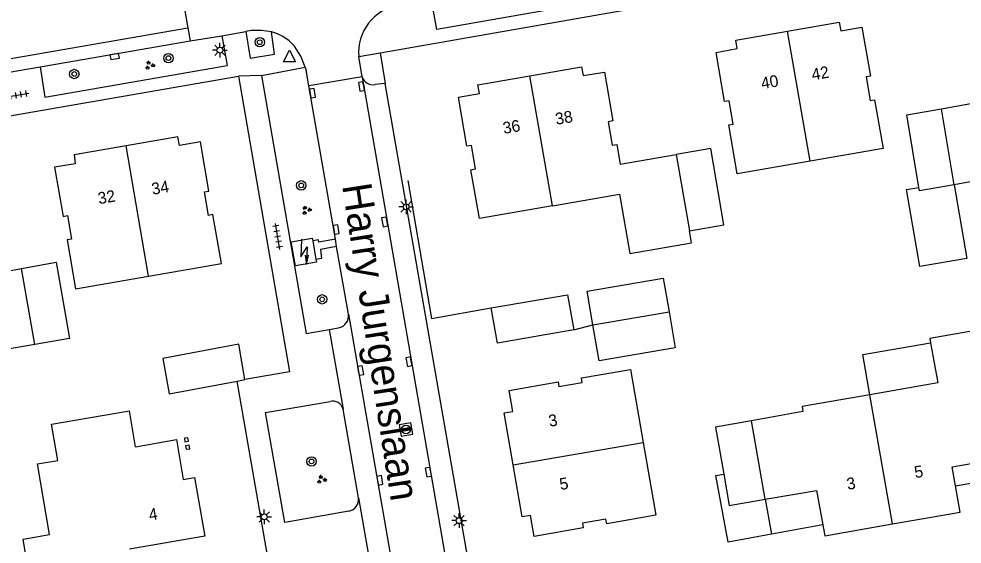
# Model space of a CAD drawing. Extents: x 137999 to 141000, y 397500 to 400501.
# Drawn here: x 138124.3 to 138204.7, y 399140.3 to 399185 of the extents above; entities that cross this region are included whole.
import ezdxf

# ---------------------------------------------------------------- set-up
doc = ezdxf.new("R2010")
doc.units = 0
for name, color, linetype in [('gg-afsc-erfafscheiding', 7, 'Continuous'), ('gg-afsc-muur', 7, 'Continuous'), ('gg-anno-huisnummerreeks BGT', 7, 'Continuous'), ('gg-anno-openbare ruimte label', 7, 'Continuous'), ('gg-bbg-bijgebouw', 7, 'Continuous'), ('gg-bbg-gedigitaliseerde bebouwing', 7, 'Continuous'), ('gg-bbg-hoofdgebouw', 7, 'Continuous'), ('gg-bbg-lage trafo', 7, 'Continuous'), ('gg-bbg-luifel en loopbrug', 7, 'Continuous'), ('gg-bbg-tussenscheiding', 7, 'Continuous'), ('gg-knt-verharding', 7, 'Continuous'), ('gg-knt-verharding nz', 7, 'Continuous'), ('gt-grn-groengrens', 7, 'Continuous'), ('gt-grn-weggrens', 7, 'Continuous'), ('gt-symb-boom', 7, 'Continuous'), ('gt-symb-groenvak', 7, 'Continuous'), ('gt-symb-kolk', 7, 'Continuous'), ('gt-symb-lichtmast', 7, 'Continuous'), ('gt-symb-rioolschacht', 7, 'Continuous'), ('gt-symb-tegel verharding', 7, 'Continuous'), ('gt-symb-trafo symbool', 7, 'Continuous'), ('gt-symb-waterafsluiter', 7, 'Continuous')]:
    doc.layers.add(name, color=color, linetype=linetype)

# ---------------------------------------------------------------- blocks, each defined once
blk = doc.blocks.new('gt0-BOOM')
at = {"layer": 'gt-symb-boom'}
for radius in [0.4, 0.2]:
    blk.add_circle((0, 0), radius, dxfattribs=at)
blk = doc.blocks.new('gt0-KOLK')
at = {"layer": 'gt-symb-kolk'}
blk.add_lwpolyline([(0, 0), (0.375, 0), (0.375, 0.4), (-0.375, 0.4), (-0.375, 0), (0, 0)], dxfattribs=at)
blk = doc.blocks.new('gt0-LMAST')
at = {"layer": 'gt-symb-lichtmast'}
for p, q in [((-0.182, 0.173), (-0.447, 0.438)), ((-0.005, 0.246), (-0.005, 0.621)), ((0.172, 0.173), (0.437, 0.438)), ((-0.255, -0.004), (-0.63, -0.004)), ((-0.182, -0.181), (-0.447, -0.446)), ((-0.005, -0.254), (-0.005, -0.629)), ((0.437, -0.446), (0.172, -0.181)), ((0.245, -0.004), (0.62, -0.004))]:
    blk.add_line(p, q, dxfattribs=at)
blk.add_circle((-0.005, -0.004), 0.25, dxfattribs=at)
blk = doc.blocks.new('gt0-WAFSL')
at = {"layer": 'gt-symb-waterafsluiter'}
for p, q in [((-0.5, -0.333), (0, 0.667)), ((0, 0.667), (0.5, -0.333)), ((0.5, -0.333), (-0.5, -0.333))]:
    blk.add_line(p, q, dxfattribs=at)
blk = doc.blocks.new('gt0-HSP')
at = {"layer": 'gt-symb-trafo symbool'}
for points in [[(0.771, 0.746), (-0.529, -0.004), (0.471, -0.004), (-0.829, -0.754)], [(-0.217, -0.24), (-0.829, -0.754), (-0.077, -0.48)]]:
    blk.add_lwpolyline(points, dxfattribs=at)
blk = doc.blocks.new('gt0-GRVAK')
at = {"layer": 'gt-symb-groenvak'}
for p, q in [((-0.11, 0.189), (-0.228, 0.24)), ((-0.182, 0.153), (0.088, 0.153)), ((-0.091, 0.211), (-0.156, 0.322)), ((-0.047, 0.214), (-0.047, 0.393)), ((-0.004, 0.211), (0.061, 0.322)), ((0.015, 0.189), (0.133, 0.24)), ((0.262, -0.052), (0.197, 0.059)), ((0.305, -0.049), (0.305, 0.13)), ((0.349, -0.052), (0.414, 0.059)), ((-0.245, -0.228), (-0.363, -0.177)), ((-0.318, -0.264), (-0.047, -0.264)), ((-0.226, -0.206), (-0.291, -0.095)), ((-0.183, -0.203), (-0.183, -0.024)), ((-0.139, -0.206), (-0.074, -0.095)), ((-0.12, -0.228), (-0.002, -0.177)), ((0.243, -0.074), (0.125, -0.023)), ((0.17, -0.11), (0.441, -0.11)), ((0.368, -0.074), (0.486, -0.023))]:
    blk.add_line(p, q, dxfattribs=at)
blk = doc.blocks.new('gt0-TEG1')
at = {"layer": 'gt-symb-tegel verharding'}
for p, q in [((-1.125, 0), (1.125, 0)), ((-0.9, -0.25), (-0.9, 0.25)), ((-0.45, -0.25), (-0.45, 0.25)), ((0, -0.25), (0, 0.25)), ((0.45, -0.25), (0.45, 0.25)), ((0.9, -0.25), (0.9, 0.25))]:
    blk.add_line(p, q, dxfattribs=at)
blk = doc.blocks.new('gt0-RS')
at = {"layer": 'gt-symb-rioolschacht'}
blk.add_lwpolyline([(-0.5, -0.5), (0.5, -0.5), (0.5, 0.5), (-0.5, 0.5)], close=True, dxfattribs=at)
blk.add_circle((0, 0), 0.375, dxfattribs=at)

msp = doc.modelspace()

# ---------------------------------------------------------------- linework, layer by layer
at = {"layer": 'gg-afsc-erfafscheiding'}
msp.add_lwpolyline([(138157.472, 399171.249), (138159.468, 399159.492), (138164.57, 399160.385)], dxfattribs=at)
at = {"layer": 'gg-afsc-muur'}
msp.add_line((138171.591, 399158.512), (138173.221, 399158.941), dxfattribs=at)
for points in [[(138138.769, 399149.033), (138138.723, 399149.339), (138138.424, 399149.293), (138138.471, 399148.988), (138138.769, 399149.033)], [(138138.877, 399148.394), (138138.829, 399148.698), (138138.532, 399148.65), (138138.58, 399148.347), (138138.877, 399148.394)]]:
    msp.add_lwpolyline(points, dxfattribs=at)
at = {"layer": 'gg-bbg-bijgebouw'}
for p, q in [((138173.221, 399158.941), (138179.72, 399160.057)), ((138142.913, 399154.156), (138143.587, 399154.283))]:
    msp.add_line(p, q, dxfattribs=at)
for points in [[(138202.91, 399177.348), (138205.864, 399177.873), (138206.934, 399171.395), (138203.991, 399170.881)], [(138200.988, 399170.653), (138199.956, 399176.824), (138202.91, 399177.348)], [(138181.444, 399166.959), (138184.388, 399167.469), (138183.261, 399173.965), (138180.317, 399173.457)], [(138203.991, 399170.881), (138201.036, 399170.364), (138200.988, 399170.653)], [(138124.563, 399163.745), (138127.515, 399164.277), (138128.633, 399157.786), (138125.678, 399157.267)], [(138125.678, 399157.267), (138122.727, 399156.748), (138121.61, 399163.213), (138124.563, 399163.745)], [(138164.57, 399160.385), (138171.07, 399161.514), (138171.591, 399158.512)], [(138171.591, 399158.512), (138165.092, 399157.383), (138164.57, 399160.385)], [(138179.72, 399160.057), (138180.245, 399157.001), (138173.746, 399155.885), (138173.221, 399158.941)], [(138143.587, 399154.283), (138143.07, 399157.293), (138136.586, 399156.074), (138137.12, 399153.069), (138142.913, 399154.156)], [(138186.741, 399150.771), (138183.68, 399150.22), (138184.367, 399146.24)], [(138184.367, 399146.24), (138184.829, 399143.56), (138187.893, 399144.093)]]:
    msp.add_lwpolyline(points, dxfattribs=at)
at = {"layer": 'gg-bbg-gedigitaliseerde bebouwing'}
msp.add_line((138201.998, 399157.425), (138202.595, 399153.995), dxfattribs=at)
for points in [[(138207.026, 399154.316), (138206.291, 399158.54), (138201.936, 399157.782), (138201.998, 399157.425)], [(138127.639, 399147.392), (138127.106, 399150.476), (138133.747, 399151.624)], [(138127.338, 399138.824), (138125.071, 399138.436), (138124.683, 399140.703), (138126.95, 399141.091), (138125.921, 399147.098), (138127.639, 399147.392)]]:
    msp.add_lwpolyline(points, dxfattribs=at)
at = {"layer": 'gg-bbg-hoofdgebouw'}
for p, q in [((138202.595, 399153.995), (138196.821, 399152.994)), ((138134.276, 399148.564), (138133.747, 399151.624))]:
    msp.add_line(p, q, dxfattribs=at)
for points in [[(138189.81, 399183.953), (138194.216, 399184.714), (138194.337, 399183.994), (138196.145, 399184.293), (138196.881, 399180.116), (138196.497, 399180.05), (138196.843, 399178.05), (138197.225, 399178.116), (138197.947, 399173.958), (138191.731, 399172.882)], [(138191.731, 399172.882), (138185.523, 399171.807), (138184.801, 399175.965), (138185.185, 399176.031), (138184.839, 399178.031), (138184.449, 399177.966), (138183.712, 399182.135), (138185.514, 399182.47), (138185.393, 399183.19), (138189.81, 399183.953)], [(138167.86, 399180.147), (138172.265, 399180.912), (138172.391, 399180.165), (138174.203, 399180.474), (138174.916, 399176.306), (138174.532, 399176.24), (138174.878, 399174.24), (138175.26, 399174.306)], [(138169.776, 399169.071), (138163.559, 399167.992), (138162.837, 399172.15), (138163.221, 399172.217), (138162.875, 399174.216), (138162.497, 399174.151), (138161.767, 399178.342), (138163.562, 399178.632), (138163.436, 399179.379), (138167.86, 399180.147)], [(138135.368, 399163.097), (138141.578, 399164.172), (138140.856, 399168.33), (138140.474, 399168.264), (138140.128, 399170.264), (138140.512, 399170.33), (138139.787, 399174.52), (138138.016, 399174.22), (138137.87, 399174.955), (138133.467, 399174.185)], [(138133.467, 399174.185), (138129.029, 399173.409), (138129.13, 399172.647), (138127.368, 399172.371), (138128.092, 399168.181), (138128.476, 399168.247), (138128.822, 399166.248), (138128.438, 399166.181), (138129.16, 399162.023), (138135.368, 399163.097)], [(138175.26, 399174.306), (138175.549, 399172.634), (138180.317, 399173.457)], [(138169.776, 399169.071), (138175.504, 399170.065), (138176.375, 399165.034), (138181.62, 399165.942), (138181.444, 399166.959)], [(138166.432, 399147.04), (138165.671, 399151.445), (138166.397, 399151.575), (138166.082, 399153.366), (138170.262, 399154.08), (138170.328, 399153.696), (138172.314, 399154.045), (138172.248, 399154.429), (138176.427, 399155.151), (138177.5, 399148.941)], [(138196.821, 399152.994), (138191.047, 399151.994), (138191.122, 399151.56), (138186.741, 399150.771)], [(138134.276, 399148.564), (138137.768, 399149.18), (138138.333, 399145.764), (138139.298, 399145.944), (138140.16, 399140.96), (138133.755, 399139.852)], [(138177.5, 399148.941), (138178.573, 399142.733), (138174.405, 399142.014), (138174.339, 399142.398), (138172.341, 399142.053), (138172.409, 399141.669), (138168.229, 399140.934), (138167.923, 399142.726), (138167.197, 399142.611), (138166.432, 399147.04)], [(138204.104, 399145.232), (138203.816, 399146.865), (138208.191, 399147.624)], [(138187.893, 399144.093), (138192.264, 399144.854), (138192.801, 399141.931)], [(138198.745, 399142), (138204.498, 399143.002), (138204.104, 399145.232)], [(138192.801, 399141.931), (138192.973, 399140.995), (138198.745, 399142)]]:
    msp.add_lwpolyline(points, dxfattribs=at)
at = {"layer": 'gg-bbg-lage trafo'}
for p, q in [((138149.355, 399166.103), (138149.631, 399164.521)), ((138149.631, 399164.521), (138149.671, 399164.291))]:
    msp.add_line(p, q, dxfattribs=at)
msp.add_lwpolyline([(138149.671, 399164.291), (138147.88, 399163.978), (138147.525, 399166.011), (138149.316, 399166.324), (138149.355, 399166.103)], dxfattribs=at)
at = {"layer": 'gg-bbg-luifel en loopbrug'}
for p, q in [((138204.104, 399145.232), (138208.483, 399146.037)), ((138187.893, 399144.093), (138188.437, 399141.13)), ((138192.801, 399141.931), (138188.437, 399141.13))]:
    msp.add_line(p, q, dxfattribs=at)
for points in [[(138203.991, 399170.881), (138205.079, 399164.599), (138201.068, 399163.905), (138199.931, 399170.47), (138200.988, 399170.653)], [(138173.221, 399158.941), (138172.726, 399161.801), (138179.223, 399162.926), (138179.72, 399160.057)], [(138196.821, 399152.994), (138196.226, 399156.425), (138201.998, 399157.425)], [(138188.437, 399141.13), (138184.739, 399140.45), (138183.698, 399146.118), (138184.367, 399146.24)]]:
    msp.add_lwpolyline(points, dxfattribs=at)
at = {"layer": 'gg-bbg-tussenscheiding'}
for p, q in [((138191.731, 399172.882), (138189.81, 399183.953)), ((138169.776, 399169.071), (138167.86, 399180.147)), ((138203.991, 399170.881), (138202.91, 399177.348)), ((138135.368, 399163.097), (138133.467, 399174.185)), ((138180.317, 399173.457), (138181.444, 399166.959)), ((138125.678, 399157.267), (138124.563, 399163.745)), ((138198.745, 399142), (138196.821, 399152.994)), ((138187.893, 399144.093), (138186.741, 399150.771)), ((138166.432, 399147.04), (138177.5, 399148.941))]:
    msp.add_line(p, q, dxfattribs=at)
at = {"layer": 'gg-knt-verharding'}
for p, q in [((138155.099, 399182.118), (138222.319, 399193.878)), ((138137.895, 399188.92), (138138.726, 399184.235)), ((138138.726, 399184.235), (138138.921, 399183.137)), ((138138.921, 399183.137), (138141.609, 399183.561)), ((138141.609, 399183.561), (138143.669, 399183.93)), ((138141.609, 399183.561), (138142.079, 399181.016)), ((138126.137, 399180.913), (138138.921, 399183.137)), ((138153.277, 399181.799), (138155.099, 399182.118)), ((138153.572, 399180.076), (138153.277, 399181.799)), ((138121.899, 399180.175), (138126.137, 399180.913)), ((138144.986, 399180.179), (138148.711, 399180.89)), ((138148.711, 399180.89), (138148.827, 399180.448)), ((138149.022, 399179.301), (138148.827, 399180.448)), ((138153.572, 399180.076), (138149.022, 399179.301)), ((138151.289, 399166.237), (138149.022, 399179.301)), ((138155.531, 399179.505), (138154.68, 399179.404)), ((138163.517, 399133.587), (138155.531, 399179.505)), ((138151.397, 399165.61), (138151.289, 399166.237)), ((138152.396, 399159.855), (138151.397, 399165.61)), ((138150.765, 399158.558), (138151.568, 399158.701)), ((138150.765, 399158.558), (138151.951, 399151.76)), ((138153.266, 399144.224), (138151.951, 399151.76)), ((138153.266, 399144.224), (138154.104, 399139.329))]:
    msp.add_line(p, q, dxfattribs=at)
for points in [[(138172.348, 399188.84), (138172.779, 399186.333), (138159.918, 399184.098), (138159.469, 399186.634)], [(138145.847, 399183.884), (138144.985, 399184.013), (138144.114, 399184.011), (138143.669, 399183.93)], [(138143.669, 399183.93), (138144.024, 399181.648), (138146.092, 399182), (138145.847, 399183.884)], [(138148.711, 399180.89), (138148.332, 399181.823), (138147.796, 399182.676), (138147.355, 399183.141), (138146.824, 399183.5), (138146.353, 399183.737), (138145.847, 399183.884)], [(138126.137, 399180.913), (138126.549, 399178.319), (138142.079, 399181.016)], [(138059.415, 399165.727), (138077.176, 399168.701), (138143.041, 399180.109)], [(138143.041, 399180.109), (138147.384, 399154.959), (138143.587, 399154.283)], [(138144.986, 399180.179), (138148.79, 399158.205), (138150.765, 399158.558)], [(138151.289, 399166.237), (138149.881, 399165.992), (138149.854, 399166.19), (138149.355, 399166.103)], [(138151.397, 399165.61), (138150.008, 399165.369), (138150.117, 399164.606), (138149.631, 399164.521)], [(138158.888, 399089.235), (138157.999, 399093.542), (138154.267, 399114.941), (138149.876, 399114.2), (138142.913, 399154.156)], [(138152.423, 399143.089), (138146.978, 399142.123), (138145.35, 399151.478), (138150.833, 399152.421)]]:
    msp.add_lwpolyline(points, dxfattribs=at)
for centre, radius, start, end in [((138157.39, 399182.113), 4.125, 100.6719, 184.35977), ((138154.499, 399180.354), 0.967, 196.71681, 280.80971), ((138151.399, 399159.696), 1.01, 279.63484, 9.04595), ((138151.062, 399151.532), 0.918, 14.40499, 104.40893), ((138152.25, 399144.098), 1.024, 279.74699, 7.04815)]:
    msp.add_arc(centre, radius, start, end, dxfattribs=at)
at = {"layer": 'gg-knt-verharding nz'}
msp.add_line((138065.142, 399171.493), (138138.726, 399184.235), dxfattribs=at)
for points in [[(138153.572, 399180.076), (138161.341, 399135.137), (138161.654, 399133.64)], [(138152.396, 399159.855), (138156.838, 399134.407), (138160.404, 399113.17), (138162.187, 399102.176)]]:
    msp.add_lwpolyline(points, dxfattribs=at)
at = {"layer": 'gt-grn-groengrens'}
msp.add_line((138155.099, 399182.118), (138155.531, 399179.505), dxfattribs=at)
at = {"layer": 'gt-grn-weggrens'}
msp.add_line((138144.986, 399180.179), (138143.041, 399180.109), dxfattribs=at)

# ---------------------------------------------------------------- block references
at = {"layer": 'gt-symb-boom'}
for p in [(138144.853, 399183.013), (138137.072, 399181.663), (138129.05, 399180.305), (138148.375, 399170.824), (138150.163, 399161.119), (138149.256, 399147.313)]:
    msp.add_blockref('gt0-BOOM', p, dxfattribs=at)
at = {"layer": 'gt-symb-groenvak'}
for p, rotation in [((138135.454, 399181.044), 6.087008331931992), ((138148.8, 399168.697), 14.898187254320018), ((138150.103, 399145.778), 1.3175706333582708)]:
    msp.add_blockref('gt0-GRVAK', p, dxfattribs=dict(at, rotation=rotation))
at = {"layer": 'gt-symb-kolk'}
for p, rotation in [((138132.451, 399181.988), -170.20785375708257), ((138153.703, 399179.276), 99.96151659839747), ((138149.139, 399178.646), -80.15137761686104), ((138155.687, 399167.744), 99.96151659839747), ((138151.158, 399167.023), -80.15137761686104), ((138157.757, 399155.849), 99.96151659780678), ((138153.243, 399155.025), -80.15137761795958), ((138159.406, 399146.44), 99.96151660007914), ((138154.886, 399145.674), -80.15137761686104)]:
    msp.add_blockref('gt0-KOLK', p, dxfattribs=dict(at, rotation=rotation))
at = {"layer": 'gt-symb-lichtmast'}
for p in [(138141.455, 399182.334), (138157.317, 399168.997), (138145.235, 399142.601), (138161.834, 399142.279)]:
    msp.add_blockref('gt0-LMAST', p, dxfattribs=at)
at = {"layer": 'gt-symb-rioolschacht', "rotation": -170.15137761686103}
msp.add_blockref('gt0-RS', (138157.304, 399150.033), dxfattribs=at)
at = {"layer": 'gt-symb-tegel verharding'}
for p, rotation in [((138124.07, 399178.49), 9.725965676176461), ((138146.373, 399166.467), 99.79214624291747)]:
    msp.add_blockref('gt0-TEG1', p, dxfattribs=dict(at, rotation=rotation))
at = {"layer": 'gt-symb-trafo symbool', "rotation": 58.53512697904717}
msp.add_blockref('gt0-HSP', (138148.628, 399165.184), dxfattribs=at)
at = {"layer": 'gt-symb-waterafsluiter'}
msp.add_blockref('gt0-WAFSL', (138147.382, 399181.679), dxfattribs=at)

# ---------------------------------------------------------------- texts
at = {"layer": 'gg-anno-huisnummerreeks BGT'}
for s, rotation, p in [('42', 9.8, (138191.944, 399179.755)), ('40', 9.8, (138187.635, 399179.011)), ('38', 9.8, (138170.111, 399175.971)), ('36', 9.8, (138165.638, 399175.195)), ('34', 9.9, (138135.722, 399170.01)), ('32', 9.9, (138131.146, 399169.21)), ('3', 9.8, (138169.541, 399150.259)), ('5', 9.9, (138200.696, 399145.892)), ('5', 9.8, (138170.471, 399144.875)), ('3', 9.9, (138194.934, 399144.888)), ('4', 9.8, (138135.479, 399142.269))]:
    msp.add_text(s, height=1, rotation=rotation, dxfattribs=at).set_placement(p)
at = {"layer": 'gg-anno-openbare ruimte label'}
msp.add_text('Harry Jurgenslaan', height=2.5, rotation=278.8, dxfattribs=at).set_placement((138151.851, 399170.819))

doc.saveas('drawing.dxf')
